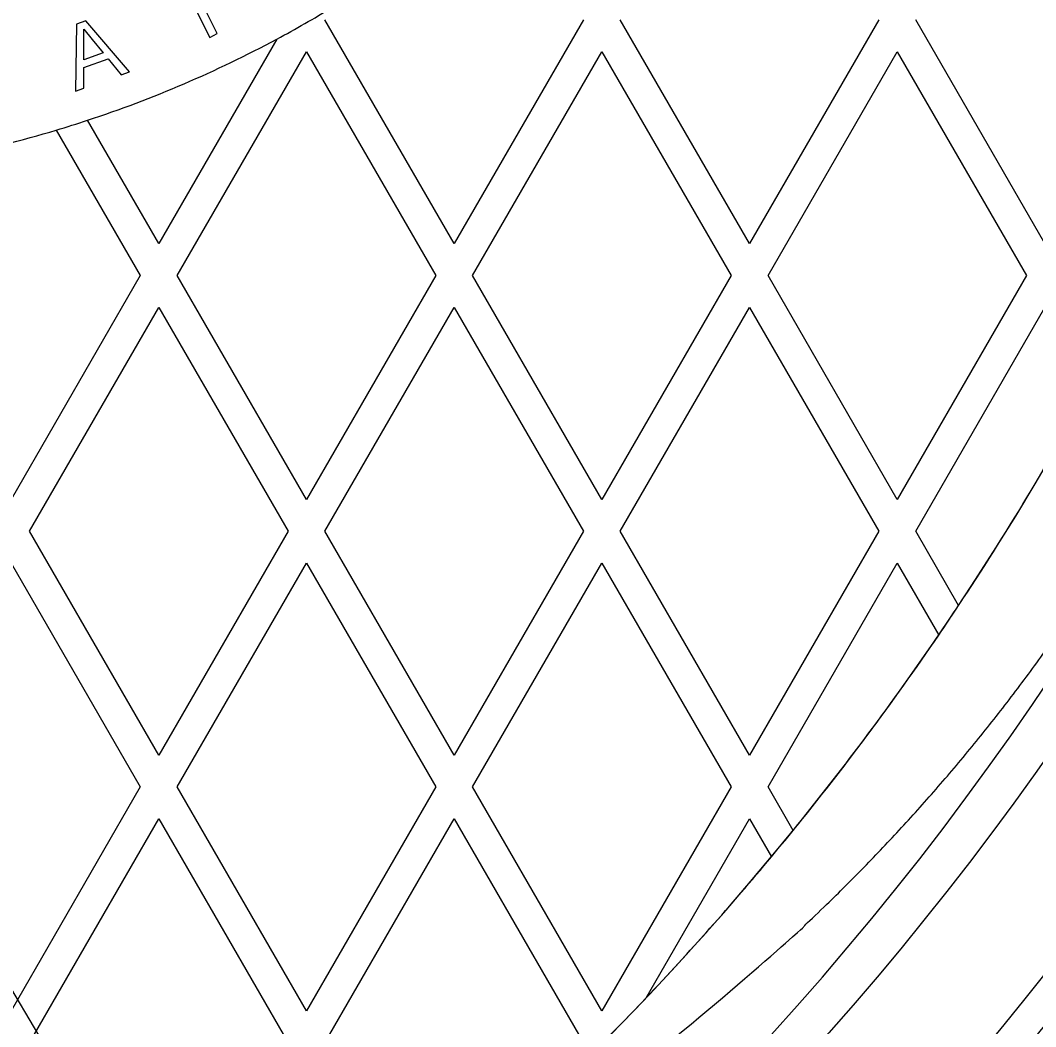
# Model space of a CAD drawing. Extents: x 99862 to 103151, y 100000 to 105076.
# Drawn here: x 100423.18 to 100452.95, y 101704.62 to 101734.14 of the extents above; entities that cross this region are included whole.
import ezdxf

# ---------------------------------------------------------------- set-up
doc = ezdxf.new("R2010")
doc.units = 0
for name, color, linetype in [('Level 10', 7, 'Continuous'), ('Level 11', 7, 'Continuous'), ('Level 12', 7, 'Continuous'), ('Level 15', 7, 'Continuous'), ('Level 19', 7, 'Continuous')]:
    doc.layers.add(name, color=color, linetype=linetype)

msp = doc.modelspace()

# ---------------------------------------------------------------- linework, layer by layer
at = {"layer": 'Level 10'}
msp.add_circle((100379.544, 101764.153), 90, dxfattribs=at)
at = {"layer": 'Level 11'}
for radius in [95.156, 94.688]:
    msp.add_circle((100379.544, 101764.153), radius, dxfattribs=at)
for radius, start, end in [(126.094, 297.7782, 62.2218), (98.906, 316.62948, 43.37052), (88.781, 306.72365, 353.27635)]:
    msp.add_arc((100379.544, 101764.153), radius, start, end, dxfattribs=at)
at = {"layer": 'Level 12'}
for p, q in [((100435.9, 101727.59), (100432.111, 101734.153)), ((100435.9, 101727.59), (100432.111, 101734.153)), ((100439.689, 101734.153), (100435.9, 101727.59)), ((100439.689, 101734.153), (100435.9, 101727.59)), ((100444.56, 101727.59), (100440.772, 101734.153)), ((100444.56, 101727.59), (100440.772, 101734.153)), ((100448.349, 101734.153), (100444.56, 101727.59)), ((100448.349, 101734.153), (100444.56, 101727.59)), ((100453.221, 101727.59), (100449.432, 101734.153)), ((100453.221, 101727.59), (100449.432, 101734.153)), ((100430.705, 101733.592), (100427.24, 101727.59)), ((100430.705, 101733.592), (100427.24, 101727.59)), ((100430.705, 101733.592), (100430.705, 101733.592)), ((100430.705, 101733.592), (100430.705, 101733.592)), ((100427.781, 101726.653), (100431.57, 101733.215)), ((100427.781, 101726.653), (100431.57, 101733.215)), ((100431.57, 101733.215), (100435.359, 101726.653)), ((100431.57, 101733.215), (100435.359, 101726.653)), ((100431.57, 101733.215), (100431.57, 101733.215)), ((100436.441, 101726.653), (100440.23, 101733.215)), ((100436.441, 101726.653), (100440.23, 101733.215)), ((100440.23, 101733.215), (100444.019, 101726.653)), ((100440.23, 101733.215), (100444.019, 101726.653)), ((100440.23, 101733.215), (100440.23, 101733.215)), ((100445.102, 101726.653), (100448.891, 101733.215)), ((100445.102, 101726.653), (100448.891, 101733.215)), ((100448.891, 101733.215), (100452.679, 101726.653)), ((100448.891, 101733.215), (100452.679, 101726.653)), ((100448.891, 101733.215), (100448.891, 101733.215)), ((100427.24, 101727.59), (100425.151, 101731.208)), ((100427.24, 101727.59), (100425.151, 101731.208)), ((100425.151, 101731.208), (100425.151, 101731.208)), ((100425.151, 101731.208), (100425.151, 101731.208)), ((100424.235, 101730.92), (100426.699, 101726.653)), ((100424.235, 101730.92), (100426.699, 101726.653)), ((100424.235, 101730.92), (100424.235, 101730.92)), ((100424.235, 101730.92), (100424.235, 101730.92)), ((100427.24, 101727.59), (100427.24, 101727.59)), ((100435.9, 101727.59), (100435.9, 101727.59)), ((100444.56, 101727.59), (100444.56, 101727.59)), ((100426.699, 101726.653), (100422.91, 101720.09)), ((100426.699, 101726.653), (100422.91, 101720.09)), ((100426.699, 101726.653), (100426.699, 101726.653)), ((100431.57, 101720.09), (100427.781, 101726.653)), ((100431.57, 101720.09), (100427.781, 101726.653)), ((100427.781, 101726.653), (100427.781, 101726.653)), ((100435.359, 101726.653), (100431.57, 101720.09)), ((100435.359, 101726.653), (100431.57, 101720.09)), ((100435.359, 101726.653), (100435.359, 101726.653)), ((100440.23, 101720.09), (100436.441, 101726.653)), ((100440.23, 101720.09), (100436.441, 101726.653)), ((100436.441, 101726.653), (100436.441, 101726.653)), ((100444.019, 101726.653), (100440.23, 101720.09)), ((100444.019, 101726.653), (100440.23, 101720.09)), ((100444.019, 101726.653), (100444.019, 101726.653)), ((100448.891, 101720.09), (100445.102, 101726.653)), ((100448.891, 101720.09), (100445.102, 101726.653)), ((100445.102, 101726.653), (100445.102, 101726.653)), ((100452.679, 101726.653), (100448.891, 101720.09)), ((100452.679, 101726.653), (100448.891, 101720.09)), ((100452.679, 101726.653), (100452.679, 101726.653)), ((100423.451, 101719.153), (100427.24, 101725.715)), ((100423.451, 101719.153), (100427.24, 101725.715)), ((100427.24, 101725.715), (100431.029, 101719.153)), ((100427.24, 101725.715), (100431.029, 101719.153)), ((100427.24, 101725.715), (100427.24, 101725.715)), ((100432.111, 101719.153), (100435.9, 101725.715)), ((100432.111, 101719.153), (100435.9, 101725.715)), ((100435.9, 101725.715), (100439.689, 101719.153)), ((100435.9, 101725.715), (100439.689, 101719.153)), ((100435.9, 101725.715), (100435.9, 101725.715)), ((100440.772, 101719.153), (100444.56, 101725.715)), ((100440.772, 101719.153), (100444.56, 101725.715)), ((100444.56, 101725.715), (100448.349, 101719.153)), ((100444.56, 101725.715), (100448.349, 101719.153)), ((100444.56, 101725.715), (100444.56, 101725.715)), ((100449.432, 101719.153), (100453.221, 101725.715)), ((100449.432, 101719.153), (100453.221, 101725.715)), ((100431.57, 101720.09), (100431.57, 101720.09)), ((100440.23, 101720.09), (100440.23, 101720.09)), ((100448.891, 101720.09), (100448.891, 101720.09)), ((100427.24, 101712.59), (100423.451, 101719.153)), ((100427.24, 101712.59), (100423.451, 101719.153)), ((100423.451, 101719.153), (100423.451, 101719.153)), ((100431.029, 101719.153), (100427.24, 101712.59)), ((100431.029, 101719.153), (100427.24, 101712.59)), ((100431.029, 101719.153), (100431.029, 101719.153)), ((100435.9, 101712.59), (100432.111, 101719.153)), ((100435.9, 101712.59), (100432.111, 101719.153)), ((100432.111, 101719.153), (100432.111, 101719.153)), ((100439.689, 101719.153), (100435.9, 101712.59)), ((100439.689, 101719.153), (100435.9, 101712.59)), ((100439.689, 101719.153), (100439.689, 101719.153)), ((100444.56, 101712.59), (100440.772, 101719.153)), ((100444.56, 101712.59), (100440.772, 101719.153)), ((100440.772, 101719.153), (100440.772, 101719.153)), ((100448.349, 101719.153), (100444.56, 101712.59)), ((100448.349, 101719.153), (100444.56, 101712.59)), ((100448.349, 101719.153), (100448.349, 101719.153)), ((100450.689, 101716.975), (100449.432, 101719.153)), ((100450.689, 101716.975), (100449.432, 101719.153)), ((100449.432, 101719.153), (100449.432, 101719.153)), ((100422.91, 101718.215), (100426.699, 101711.653)), ((100422.91, 101718.215), (100426.699, 101711.653)), ((100427.781, 101711.653), (100431.57, 101718.215)), ((100427.781, 101711.653), (100431.57, 101718.215)), ((100431.57, 101718.215), (100435.359, 101711.653)), ((100431.57, 101718.215), (100435.359, 101711.653)), ((100431.57, 101718.215), (100431.57, 101718.215)), ((100436.441, 101711.653), (100440.23, 101718.215)), ((100436.441, 101711.653), (100440.23, 101718.215)), ((100440.23, 101718.215), (100444.019, 101711.653)), ((100440.23, 101718.215), (100444.019, 101711.653)), ((100440.23, 101718.215), (100440.23, 101718.215)), ((100445.102, 101711.653), (100448.891, 101718.215)), ((100445.102, 101711.653), (100448.891, 101718.215)), ((100448.891, 101718.215), (100450.107, 101716.109)), ((100448.891, 101718.215), (100450.107, 101716.109)), ((100448.891, 101718.215), (100448.891, 101718.215)), ((100450.689, 101716.975), (100450.689, 101716.975)), ((100450.107, 101716.109), (100450.107, 101716.109)), ((100427.24, 101712.59), (100427.24, 101712.59)), ((100435.9, 101712.59), (100435.9, 101712.59)), ((100444.56, 101712.59), (100444.56, 101712.59)), ((100426.699, 101711.653), (100422.91, 101705.09)), ((100426.699, 101711.653), (100422.91, 101705.09)), ((100426.699, 101711.653), (100426.699, 101711.653)), ((100431.57, 101705.09), (100427.781, 101711.653)), ((100431.57, 101705.09), (100427.781, 101711.653)), ((100427.781, 101711.653), (100427.781, 101711.653)), ((100435.359, 101711.653), (100431.57, 101705.09)), ((100435.359, 101711.653), (100431.57, 101705.09)), ((100435.359, 101711.653), (100435.359, 101711.653)), ((100440.23, 101705.09), (100436.441, 101711.653)), ((100440.23, 101705.09), (100436.441, 101711.653)), ((100436.441, 101711.653), (100436.441, 101711.653)), ((100444.019, 101711.653), (100440.23, 101705.09)), ((100444.019, 101711.653), (100440.23, 101705.09)), ((100444.019, 101711.653), (100444.019, 101711.653)), ((100445.838, 101710.377), (100445.102, 101711.653)), ((100445.838, 101710.377), (100445.102, 101711.653)), ((100445.102, 101711.653), (100445.102, 101711.653)), ((100423.451, 101704.153), (100427.24, 101710.715)), ((100423.451, 101704.153), (100427.24, 101710.715)), ((100427.24, 101710.715), (100431.029, 101704.153)), ((100427.24, 101710.715), (100431.029, 101704.153)), ((100427.24, 101710.715), (100427.24, 101710.715)), ((100432.111, 101704.153), (100435.9, 101710.715)), ((100432.111, 101704.153), (100435.9, 101710.715)), ((100435.9, 101710.715), (100439.689, 101704.153)), ((100435.9, 101710.715), (100439.689, 101704.153)), ((100435.9, 101710.715), (100435.9, 101710.715)), ((100441.532, 101705.469), (100444.56, 101710.715)), ((100441.532, 101705.469), (100444.56, 101710.715)), ((100444.56, 101710.715), (100445.203, 101709.603)), ((100444.56, 101710.715), (100445.203, 101709.603)), ((100444.56, 101710.715), (100444.56, 101710.715)), ((100445.838, 101710.377), (100445.838, 101710.377)), ((100445.203, 101709.603), (100445.203, 101709.603)), ((100441.532, 101705.469), (100441.532, 101705.469)), ((100431.57, 101705.09), (100431.57, 101705.09)), ((100440.23, 101705.09), (100440.23, 101705.09))]:
    msp.add_line(p, q, dxfattribs=at)
msp.add_circle((100379.544, 101764.153), 93.75, dxfattribs=at)
for centre, radius, start, end in [((100379.609, 101764.153), 85.312, 306.12977, 353.87023), ((100414.296, 101764.153), 34.688, 298.2324, 301.3086), ((100414.296, 101764.153), 34.688, 288.237, 298.2324), ((100414.296, 101764.153), 34.688, 286.6505, 288.237), ((100414.296, 101764.153), 34.688, 281.3763, 286.6505), ((100379.609, 101764.153), 85.312, 326.42685, 331.46503), ((100379.609, 101764.153), 85.312, 325.72587, 326.42685), ((100379.609, 101764.153), 85.312, 320.92483, 325.72587), ((100379.609, 101764.153), 85.312, 320.25225, 320.92483), ((100379.609, 101764.153), 85.312, 316.53872, 320.25225), ((100379.609, 101764.153), 85.312, 314.05763, 316.53872)]:
    msp.add_arc(centre, radius, start, end, dxfattribs=at)
msp.add_open_spline([(100416.029, 101686), (100309.328, 101636.187), (100294.025, 101752.944), (100304.31, 101753.831), (100304.31, 101764.153), (100304.31, 101774.475), (100294.025, 101775.361), (100309.328, 101892.119), (100416.029, 101842.306), (100413.008, 101836.035), (100419.036, 101832.555), (100425.064, 101829.075), (100428.984, 101834.827), (100461.977, 101811.746), (100465.469, 101771.632), (100458.528, 101771.113), (100458.528, 101764.153), (100458.528, 101757.193), (100465.469, 101756.674), (100461.977, 101716.56), (100428.984, 101693.479), (100425.064, 101699.23), (100419.036, 101695.75), (100413.008, 101692.27), (100416.029, 101686)], degree=4, dxfattribs=at)
at = {"layer": 'Level 15'}
msp.add_line((100408.561, 101729.943), (100496.741, 101581.135), dxfattribs=at)
at = {"layer": 'Level 19'}
for p, q in [((100427.912, 101735.284), (100428.735, 101733.639)), ((100427.912, 101735.284), (100428.735, 101733.639)), ((100428.956, 101733.749), (100428.592, 101734.477)), ((100428.956, 101733.749), (100428.592, 101734.477)), ((100425.106, 101734.129), (100424.83, 101734.03)), ((100425.106, 101734.129), (100424.83, 101734.03)), ((100425.106, 101734.129), (100425.106, 101734.129)), ((100426.384, 101732.633), (100425.106, 101734.129)), ((100426.384, 101732.633), (100425.106, 101734.129)), ((100424.83, 101734.03), (100424.794, 101732.063)), ((100424.83, 101734.03), (100424.794, 101732.063)), ((100424.83, 101734.03), (100424.83, 101734.03)), ((100425.039, 101733.88), (100425.039, 101733.88)), ((100425.039, 101733.519), (100425.039, 101733.88)), ((100425.039, 101733.88), (100425.288, 101733.577)), ((100425.039, 101733.519), (100425.039, 101733.88)), ((100425.039, 101733.88), (100425.288, 101733.577)), ((100425.288, 101733.577), (100425.288, 101733.577)), ((100425.288, 101733.577), (100425.613, 101733.184)), ((100425.288, 101733.577), (100425.613, 101733.184)), ((100428.735, 101733.639), (100428.956, 101733.749)), ((100428.735, 101733.639), (100428.956, 101733.749)), ((100428.735, 101733.639), (100428.735, 101733.639)), ((100428.956, 101733.749), (100428.956, 101733.749)), ((100425.039, 101733.519), (100425.039, 101733.519)), ((100425.039, 101732.978), (100425.039, 101733.519)), ((100425.039, 101732.978), (100425.039, 101733.519)), ((100425.613, 101733.184), (100425.039, 101732.978)), ((100425.613, 101733.184), (100425.039, 101732.978)), ((100425.039, 101732.978), (100425.039, 101732.978)), ((100425.04, 101732.752), (100425.756, 101733.009)), ((100425.04, 101732.752), (100425.756, 101733.009)), ((100425.613, 101733.184), (100425.613, 101733.184)), ((100425.756, 101733.009), (100425.756, 101733.009)), ((100425.756, 101733.009), (100426.138, 101732.545)), ((100425.756, 101733.009), (100426.138, 101732.545)), ((100425.039, 101732.151), (100425.04, 101732.752)), ((100425.039, 101732.151), (100425.04, 101732.752)), ((100425.04, 101732.752), (100425.04, 101732.752)), ((100426.138, 101732.545), (100426.384, 101732.633)), ((100426.138, 101732.545), (100426.384, 101732.633)), ((100426.384, 101732.633), (100426.384, 101732.633)), ((100426.138, 101732.545), (100426.138, 101732.545)), ((100424.794, 101732.063), (100425.039, 101732.151)), ((100424.794, 101732.063), (100425.039, 101732.151)), ((100424.794, 101732.063), (100424.794, 101732.063)), ((100425.039, 101732.151), (100425.039, 101732.151))]:
    msp.add_line(p, q, dxfattribs=at)
for start, end in [(298.2324, 301.3086), (288.237, 298.2324), (286.6505, 288.237), (281.3763, 286.6505)]:
    msp.add_arc((100414.296, 101764.153), 34.688, start, end, dxfattribs=at)

doc.saveas('drawing.dxf')
